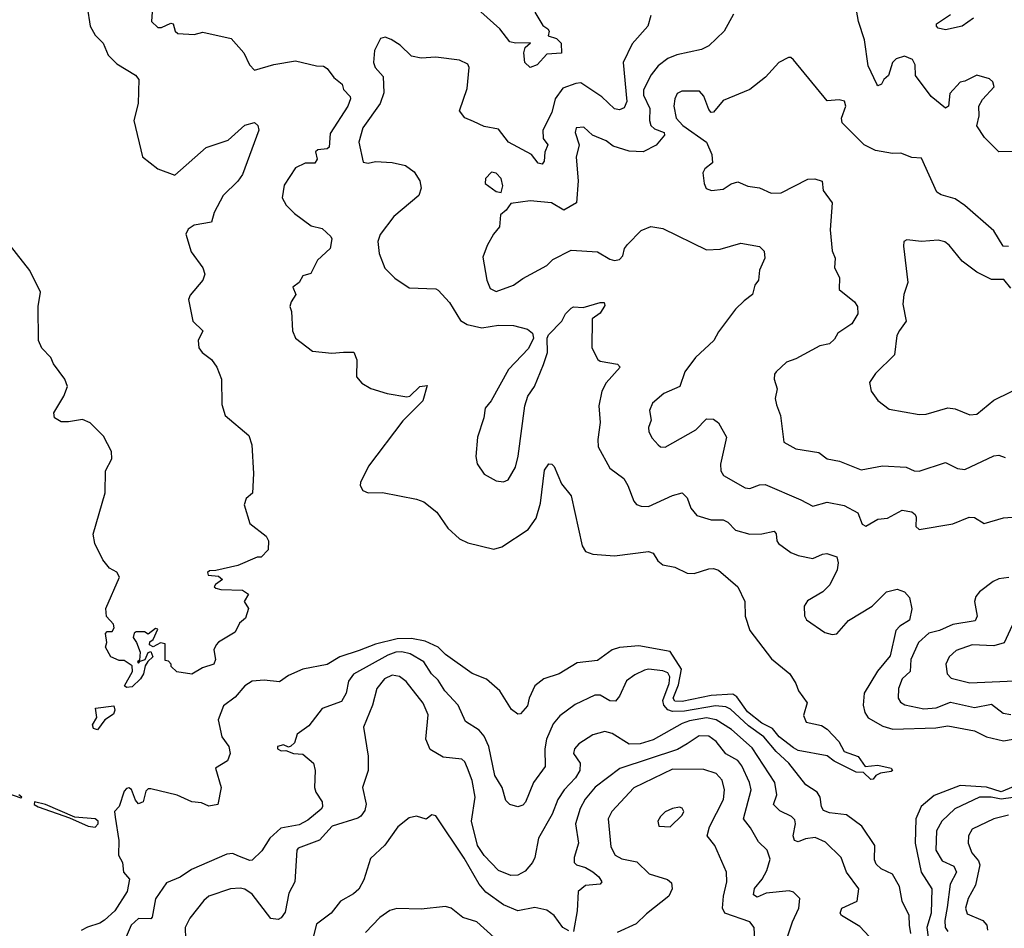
# Model space of a CAD drawing. Extents: x 1552033 to 1694788, y 811965 to 917215.
# Tile 571 of 632: x 1674833 to 1678908, y 876492 to 880252. Entities that reach past the tile are written whole.
import ezdxf

# ---------------------------------------------------------------- set-up
doc = ezdxf.new("R2010")
doc.units = 0

msp = doc.modelspace()

# ---------------------------------------------------------------- linework, layer by layer
at = {"layer": '0CON20XD'}
for points in [[(1675111.5, 880305), (1675123.8, 880225), (1675145, 880188.1), (1675178.6, 880155), (1675198.6, 880105), (1675235, 880070), (1675312.3, 880022.3), (1675326, 880005), (1675323.3, 879905), (1675305.4, 879835), (1675341.5, 879685), (1675405, 879635.3), (1675475, 879608.6), (1675605, 879723.3), (1675695, 879753.1), (1675765, 879815.8), (1675805, 879826.2), (1675818.8, 879815), (1675822, 879795), (1675755, 879611.2), (1675736.3, 879583.7), (1675675.6, 879524.4), (1675638, 879455), (1675626.7, 879415), (1675555, 879402.2), (1675530.6, 879385), (1675520.5, 879365), (1675542.1, 879292.1), (1675591.4, 879225), (1675598.8, 879198.8), (1675591.2, 879175), (1675538.3, 879111.7), (1675532, 879095), (1675549.3, 879005), (1675590.8, 878965), (1675571.5, 878925), (1675573.6, 878895), (1675587.5, 878875), (1675626.3, 878846.3), (1675649.2, 878815), (1675667.5, 878765), (1675669.2, 878659.2), (1675683.3, 878615), (1675781.7, 878531.7), (1675793.6, 878493.6), (1675800.8, 878375)], [(1676965, 880284), (1676997.8, 880227.8), (1677018.8, 880215), (1677023.8, 880205), (1677020, 880185), (1677055, 880173.8), (1677073.3, 880155), (1677075.7, 880114.3), (1677015, 880109.4), (1676975, 880065.6), (1676945, 880054.4), (1676922.9, 880075), (1676919.2, 880115), (1676925, 880136.7), (1676946.4, 880156.4), (1676885, 880154.6), (1676861, 880161), (1676819.7, 880215), (1676715, 880308.8)], [(1678965, 879707.1), (1678885, 879705.8), (1678826, 879765), (1678795, 879812.5), (1678804, 879855), (1678802.9, 879895), (1678818.1, 879921.9), (1678866, 879975), (1678860, 879995), (1678847.1, 880007.1), (1678795, 880022.9), (1678745, 879998), (1678725, 879994.2), (1678682.6, 879947.4), (1678676.7, 879895), (1678665, 879886.7), (1678605.6, 879935), (1678540.7, 880020.7), (1678538.8, 880065), (1678527.9, 880087.9), (1678495, 880101.1), (1678460.3, 880089.7), (1678445.3, 880074.7), (1678428.2, 880021.8), (1678410, 880005), (1678400, 879985), (1678385, 879978.8), (1678380, 879985), (1678345, 880061.2), (1678329.2, 880169.2), (1678304.1, 880245), (1678292.7, 880315)], [(1675380.5, 880285), (1675377.8, 880245), (1675405, 880219.6), (1675419.9, 880220.1), (1675458.5, 880238.5), (1675467.5, 880235), (1675475.8, 880205), (1675487.5, 880195), (1675555, 880191.5), (1675590.4, 880200.4), (1675707.5, 880175), (1675760, 880115), (1675784, 880065), (1675805, 880043.3), (1675885, 880066.4), (1675975, 880082.1), (1676060.7, 880060.7), (1676090, 880060), (1676105, 880050), (1676133.4, 880013.4), (1676166.9, 879985), (1676173.6, 879963.6), (1676200.6, 879935), (1676202.2, 879925), (1676190.4, 879895), (1676118.3, 879781.7), (1676113.2, 879725), (1676105, 879717.3), (1676066.1, 879713.9), (1676056.5, 879705), (1676064.5, 879675), (1676055, 879659.1), (1676015, 879658.8), (1675975, 879639.4), (1675927.2, 879567.2), (1675919.2, 879515), (1675935.7, 879485), (1675970.3, 879450.3), (1676039.2, 879399.2), (1676085, 879388.6), (1676120.8, 879355), (1676124.3, 879345), (1676117.8, 879305), (1676065, 879256.7), (1676038.3, 879201.7), (1676005, 879192.5), (1675990, 879165), (1675963.3, 879145), (1675976.2, 879115), (1675955.8, 879084.2), (1675951.2, 879065), (1675958, 879045), (1675962, 878965), (1675973.8, 878935), (1676045, 878880.8), (1676125, 878872.7), (1676173.3, 878876.7), (1676215.8, 878875.8), (1676228, 878845), (1676226.2, 878775), (1676248.3, 878748.3), (1676285.7, 878725.7), (1676354.1, 878705.9), (1676435, 878692.2), (1676448, 878695), (1676489.2, 878735), (1676518.9, 878738.9), (1676501.6, 878675), (1676418.3, 878591.7), (1676276.7, 878405), (1676243.6, 878336.4), (1676242.5, 878325), (1676253.6, 878303.6), (1676275, 878293.8), (1676335, 878296), (1676475, 878268.6), (1676505, 878257.1), (1676560, 878215), (1676605, 878147.5), (1676653.7, 878103.7), (1676687.6, 878087.6), (1676795, 878060.6), (1676828.6, 878071.4), (1676938, 878142), (1676971.1, 878188.9), (1676988.2, 878251.8), (1677005, 878387.5), (1677022.5, 878415), (1677035, 878413.3), (1677045, 878403.3), (1677075, 878332), (1677115, 878282.5), (1677160.9, 878075), (1677175, 878052.2), (1677205, 878040.8), (1677295, 878033.6), (1677435, 878051.2), (1677454.2, 878044.2), (1677473.4, 878013.4), (1677495, 877996.2), (1677545, 877986.8), (1677595, 877962.3), (1677625, 877960.9), (1677685, 877979.4), (1677705, 877980.8), (1677725, 877974), (1677805.5, 877905.5), (1677834.2, 877845), (1677836, 877784), (1677854.2, 877724.2), (1677945, 877606.7), (1678020, 877545), (1678045.9, 877505.9), (1678056.7, 877475), (1678092.5, 877425), (1678077, 877373), (1678087.5, 877345), (1678151.7, 877331.7), (1678175, 877316.2), (1678222.5, 877265), (1678245, 877224), (1678302.6, 877202.6), (1678332, 877162), (1678385, 877167.1), (1678440, 877155), (1678446, 877145), (1678439.3, 877140.7), (1678395, 877133.6), (1678376, 877125), (1678365, 877110), (1678355, 877108.6), (1678325, 877136.7), (1678295, 877137.9), (1678204.2, 877184.2), (1678175, 877206.5), (1678055, 877228.6), (1678035, 877238.5), (1677976.4, 877285), (1677949.2, 877319.2), (1677905, 877341.7), (1677845, 877388.4), (1677800.5, 877450.5), (1677785, 877461.5), (1677694.2, 877455.8), (1677575, 877431.3), (1677545, 877431.7), (1677537.7, 877445), (1677560, 877500), (1677572.4, 877565), (1677525, 877638.4), (1677395, 877660.8), (1677315, 877654.7), (1677285, 877644.5), (1677225, 877600.6), (1677139.7, 877590.3), (1677065, 877545.5), (1677002, 877525), (1676964.7, 877495.3), (1676941.2, 877445), (1676935, 877412.7), (1676905, 877379.2), (1676895, 877378), (1676868.3, 877398.3), (1676820.6, 877475), (1676765, 877523.3), (1676705, 877546.2), (1676595, 877624.8), (1676565.3, 877655.3), (1676510.7, 877680.7), (1676455, 877692.2), (1676395, 877690.5), (1676305, 877667.6), (1676238.5, 877641.5), (1676158.5, 877615), (1676105, 877584.4), (1676005, 877564.5), (1675945, 877537.8), (1675907.8, 877512.2), (1675845, 877518.8), (1675795, 877514.5), (1675765, 877495.4), (1675725, 877448.2), (1675676.9, 877413.1), (1675654.3, 877355), (1675669.7, 877285), (1675698.5, 877245), (1675704.2, 877215.8), (1675692.5, 877185), (1675643.3, 877155), (1675667.1, 877075), (1675652.5, 877005), (1675615, 876997.5), (1675585, 877010.9), (1675545.6, 877015.6), (1675485, 877042.9), (1675375, 877070), (1675365, 877070), (1675355, 877060), (1675344.4, 877015.6), (1675325, 877008), (1675312.6, 877022.6), (1675296.1, 877066.1), (1675285, 877073.1), (1675275, 877071.1), (1675265, 877059.2), (1675244.1, 876995.9), (1675225.5, 876975), (1675227.9, 876952.1), (1675243.7, 876855), (1675241.7, 876795), (1675258.5, 876765), (1675263.1, 876725), (1675287.8, 876695), (1675277.3, 876645), (1675226.2, 876565), (1675183.7, 876526.3), (1675165, 876513.3), (1675112.8, 876497.2), (1675087.1, 876482.9)], [(1677445, 880270), (1677432.5, 880225), (1677367.7, 880152.3), (1677330.3, 880075), (1677345.8, 879914.2), (1677335, 879887.1), (1677315, 879879.5), (1677295, 879883.6), (1677242.7, 879932.7), (1677155, 879990.4), (1677135, 879988.9), (1677081.3, 879968.7), (1677049.6, 879925), (1677035, 879868), (1676997.9, 879795), (1677000, 879760), (1677018.8, 879735), (1677006.3, 879703.7), (1677003.1, 879666.9), (1676995, 879654), (1676978.8, 879658.8), (1676951.4, 879695), (1676856.1, 879746.1), (1676815, 879799.4), (1676755, 879810), (1676711.2, 879831.2), (1676675, 879845.8), (1676652.5, 879875), (1676685, 879967.5), (1676693.3, 880055), (1676687.7, 880067.7), (1676653.3, 880085), (1676555, 880096.9), (1676495, 880093.3), (1676455, 880102), (1676407.3, 880147.3), (1676369.8, 880169.8), (1676345, 880180), (1676325.6, 880174.4), (1676301.8, 880125), (1676296.5, 880075), (1676303.6, 880055), (1676337.4, 880017.4), (1676339.9, 879950.1), (1676324.1, 879905), (1676252.8, 879805), (1676236.4, 879745), (1676255, 879663.3), (1676275, 879658), (1676305, 879665.6), (1676375, 879661.5), (1676429.3, 879649.3), (1676465, 879622.9), (1676489.2, 879585), (1676494.2, 879555.8), (1676485.5, 879524.5), (1676382, 879438), (1676325, 879363.8), (1676315.7, 879335), (1676321.2, 879285), (1676344.6, 879224.6), (1676385, 879182.2), (1676445, 879142.3), (1676555, 879138.6), (1676565, 879133.1), (1676611.7, 879081.7), (1676657.3, 879007.3), (1676685, 878991.1), (1676745, 878977.5), (1676815, 878988.6), (1676877.3, 878987.3), (1676935, 878971.2), (1676955.7, 878955.7), (1676958.8, 878935), (1676938.7, 878891.3), (1676855.8, 878805), (1676784, 878675), (1676758.8, 878645), (1676754, 878605), (1676728, 878525), (1676721.2, 878445), (1676726.2, 878415), (1676755, 878371.2), (1676805, 878343.8), (1676835, 878340), (1676855, 878348.8), (1676885, 878401.2), (1676895.5, 878445.5), (1676923.1, 878655), (1676936.2, 878693.8), (1676963.8, 878735), (1677001.1, 878825), (1677016.7, 878875), (1677016, 878935), (1677021.7, 878948.3), (1677076.7, 879005), (1677091.4, 879035), (1677115, 879059.2), (1677125, 879064), (1677165, 879060.8), (1677235, 879082.5), (1677251.7, 879081.7), (1677255, 879070), (1677235, 879037.5), (1677202.9, 879015), (1677201.4, 878895), (1677225.9, 878845.9), (1677235, 878838.8), (1677306.8, 878826.8), (1677317.5, 878815), (1677260.7, 878749.3), (1677242.5, 878715), (1677230.5, 878655), (1677235.6, 878585), (1677225.6, 878515), (1677227.5, 878485), (1677275, 878396.7), (1677333.5, 878353.5), (1677350.5, 878325), (1677375, 878260), (1677386.4, 878246.4), (1677405, 878238.8), (1677435, 878238), (1677535, 878283.1), (1677575, 878293.8), (1677595, 878273.8), (1677610.9, 878230.9), (1677635, 878200.9), (1677695, 878182.7), (1677745, 878182.7), (1677763.4, 878173.4), (1677795, 878140.4), (1677855, 878123.8), (1677904.6, 878124.6), (1677955, 878135.2), (1677964.1, 878125), (1677966.1, 878096.1), (1677973.1, 878085), (1678025, 878046.9), (1678055, 878034.4), (1678115, 878022.2), (1678155, 878041.1), (1678172.9, 878042.9), (1678215, 878028.8), (1678220.8, 878005), (1678216.5, 877975), (1678185.9, 877914.1), (1678157.1, 877885), (1678093, 877847), (1678079.2, 877825), (1678080.9, 877785), (1678088.8, 877768.8), (1678165, 877716.9), (1678195, 877708.1), (1678215, 877710.8), (1678263.7, 877766.3), (1678361.5, 877825), (1678420.8, 877885), (1678465, 877896.1), (1678494.4, 877885), (1678515, 877861.8), (1678525.9, 877814.1), (1678515, 877767.8), (1678475, 877742.1), (1678459.6, 877725), (1678435, 877619.2), (1678383.6, 877556.4), (1678328.4, 877465), (1678323.3, 877415), (1678331.3, 877385), (1678345, 877363.1), (1678405, 877329.4), (1678446.9, 877316.9), (1678625, 877321.9), (1678675, 877330), (1678785, 877308.9), (1678835, 877284.5), (1678905, 877267.5), (1679025, 877289.3)], [(1677786.9, 880275), (1677748, 880205), (1677685.4, 880144.6), (1677655, 880129.5), (1677553.1, 880106.9), (1677515, 880092.3), (1677475, 880060.9), (1677446, 880024), (1677415, 879962), (1677415, 879940.6), (1677440.8, 879885), (1677438.9, 879835), (1677444.7, 879815), (1677460.7, 879800.7), (1677500.6, 879785), (1677501.9, 879775), (1677467.6, 879732.4), (1677413.9, 879706.1), (1677355, 879707.6), (1677289.6, 879729.6), (1677260.7, 879750.7), (1677204.2, 879775), (1677167.8, 879807.8), (1677136.7, 879805), (1677132.1, 879785), (1677148.5, 879735), (1677136.4, 879683.6), (1677144, 879585), (1677136.8, 879495), (1677085, 879463.5), (1677034.6, 879494.6), (1676945, 879502.7), (1676865, 879491.2), (1676846.2, 879463.8), (1676822.2, 879445), (1676818.6, 879395), (1676794, 879365), (1676767.7, 879317.7), (1676750.4, 879269.6), (1676765.8, 879175), (1676779.6, 879139.6), (1676805, 879128), (1676876.2, 879153.8), (1676915, 879181.6), (1677015, 879234.4), (1677039.6, 879260.4), (1677115, 879298.5), (1677225, 879291.9), (1677275, 879261.1), (1677295, 879255.7), (1677315, 879259.4), (1677328.9, 879275), (1677336.4, 879305), (1677348, 879322), (1677405, 879379.5), (1677445, 879396.4), (1677495, 879388.5), (1677675, 879300), (1677732.6, 879302.6), (1677817.1, 879327.1), (1677894.4, 879314.4), (1677914.3, 879295), (1677916.9, 879265), (1677894.2, 879215.8), (1677891.2, 879175), (1677876.2, 879153.8), (1677866, 879115), (1677831.8, 879088.2), (1677795.7, 879055), (1677725, 878960), (1677706.5, 878925), (1677629.5, 878855), (1677585.6, 878795), (1677565.3, 878734.7), (1677498.8, 878705), (1677451.9, 878665), (1677439.5, 878635), (1677447.1, 878595), (1677435.5, 878565), (1677437.1, 878547.1), (1677450.5, 878520.5), (1677475, 878492.5), (1677485, 878484.3), (1677505, 878482.9), (1677631.1, 878555), (1677675, 878600.8), (1677705, 878599.4), (1677725, 878584), (1677758.9, 878525), (1677733.4, 878413.4), (1677734.7, 878384.7), (1677745.9, 878365.9), (1677836, 878315), (1677855, 878312), (1677895, 878327.3), (1677918.3, 878328.3), (1678066.2, 878265), (1678115, 878238.9), (1678175, 878256.2), (1678245, 878242), (1678301.2, 878211.2), (1678320.3, 878165), (1678335, 878156.5), (1678385, 878184.7), (1678425, 878188.9), (1678485, 878223.1), (1678525, 878215.8), (1678538.8, 878205), (1678543.9, 878193.9), (1678542, 878155), (1678555, 878143.1), (1678695, 878166.7), (1678763.3, 878193.3), (1678785, 878192.5), (1678825, 878168.1), (1678905, 878190.9), (1679035, 878201.2)], [(1678780.9, 880259.1), (1678733.8, 880225), (1678665, 880209.8), (1678635, 880217.9), (1678627.3, 880225), (1678627.5, 880235), (1678686, 880274)], [(1678925, 879313.4), (1678902.9, 879315), (1678865, 879378.2), (1678745, 879483.6), (1678705, 879510.4), (1678647, 879527), (1678628.5, 879538.5), (1678565, 879678.6), (1678525, 879682.5), (1678479.3, 879699.3), (1678445, 879699.1), (1678375, 879710.8), (1678327.8, 879735), (1678237.5, 879825), (1678234.5, 879845), (1678251.9, 879895), (1678246.2, 879915), (1678225, 879920), (1678175, 879916.2), (1678035, 880086.2), (1678025, 880095.8), (1678015, 880096), (1677974.4, 880075.6), (1677920, 880015), (1677855, 879962.9), (1677745, 879918.2), (1677705, 879870), (1677695, 879868.8), (1677685, 879880), (1677665, 879935.8), (1677647.1, 879957.1), (1677573.7, 879956.3), (1677553.7, 879946.3), (1677543.8, 879925), (1677540, 879895), (1677550.4, 879845), (1677577.8, 879815), (1677675.5, 879745.5), (1677697.1, 879695), (1677700.5, 879659.5), (1677668, 879635), (1677660.9, 879619.1), (1677666, 879575), (1677674.4, 879554.4), (1677696.1, 879546.1), (1677745, 879551.4), (1677777.3, 879572.7), (1677805, 879580.8), (1677846.9, 879563.1), (1677895, 879556.9), (1677942.5, 879535), (1677985, 879535.6), (1678095, 879591.9), (1678123.6, 879593.6), (1678153.9, 879583.9), (1678158.6, 879545), (1678195.8, 879495), (1678187.5, 879382.5), (1678196, 879296), (1678207.8, 879265), (1678205.6, 879225), (1678226, 879185), (1678223.9, 879136.1), (1678288.5, 879085), (1678300, 879065), (1678301.8, 879035), (1678276.6, 878993.4), (1678218.6, 878955), (1678205, 878930), (1678185, 878910.8), (1678145, 878903.3), (1678045, 878848.6), (1678006.2, 878835), (1677963.8, 878795), (1677956.7, 878785), (1677956.2, 878765), (1677968, 878725), (1677959.4, 878685), (1677965, 878658.8), (1677981.1, 878615), (1677995, 878504), (1678045.9, 878475.9), (1678140.9, 878460.9), (1678175, 878435.7), (1678225.3, 878425.3), (1678315, 878389.5), (1678404.5, 878405.5), (1678501.2, 878401.2), (1678535, 878385.6), (1678555, 878383.8), (1678665, 878420), (1678715, 878394.5), (1678745, 878391.5), (1678865, 878447.5), (1678885, 878450), (1678911.2, 878441.2)], [(1676825, 879537.5), (1676831.9, 879565), (1676825.5, 879595), (1676805, 879616.5), (1676785, 879621.4), (1676761.4, 879595), (1676759.2, 879575), (1676805, 879541.2), (1676825, 879537.5)], [(1675800.8, 878375), (1675796.7, 878293.3), (1675769.5, 878270.5), (1675762.5, 878245), (1675785, 878167.5), (1675852.5, 878115), (1675862.5, 878095), (1675861.7, 878058.3), (1675831.7, 878028.3), (1675815, 878027.5), (1675735, 877993.3), (1675645, 877972.5), (1675618.3, 877971.7), (1675610, 877965), (1675613, 877953), (1675655, 877950), (1675672.5, 877935), (1675643.3, 877915), (1675637.5, 877905), (1675645, 877900), (1675665, 877893.8), (1675755, 877891.2), (1675780, 877875), (1675762.5, 877845), (1675780, 877815), (1675767.5, 877775), (1675742.5, 877755), (1675725, 877717.5), (1675655, 877676.2), (1675646.2, 877665), (1675636.7, 877645), (1675643.3, 877605), (1675636.2, 877585), (1675590, 877570), (1675545, 877543.3), (1675483, 877553), (1675460, 877575), (1675460, 877585), (1675448.3, 877598.3), (1675435, 877600), (1675435, 877670), (1675415, 877673.3), (1675385, 877657.5), (1675370, 877665), (1675371.7, 877678.3), (1675385, 877687.5), (1675405, 877730), (1675395, 877732.5), (1675365, 877710), (1675349.3, 877719.3), (1675315, 877718.8), (1675306.4, 877713.6), (1675302.5, 877695), (1675316.7, 877675), (1675331.2, 877635), (1675328.3, 877601.7), (1675320, 877595), (1675325, 877590), (1675331.7, 877598.3), (1675352.5, 877605), (1675365, 877633.3), (1675375, 877637.5), (1675384, 877615), (1675363.8, 877596.2), (1675352.2, 877577.8), (1675345.7, 877545), (1675332.2, 877525), (1675297.9, 877492.1), (1675275, 877488.9), (1675266.1, 877496.1), (1675300, 877555), (1675298.3, 877578.3), (1675265, 877600), (1675245, 877600), (1675210, 877615), (1675187.5, 877655), (1675193.3, 877675), (1675188.3, 877711.7), (1675195, 877720), (1675215, 877720), (1675223.3, 877735), (1675220.7, 877750.7), (1675192.3, 877782.3), (1675188.8, 877815), (1675245.7, 877945), (1675235.4, 877965.4), (1675205, 877982), (1675176.9, 878016.9), (1675143.8, 878085), (1675137.2, 878122.8), (1675186.2, 878295), (1675187.6, 878385), (1675213.5, 878435), (1675213, 878465), (1675179.2, 878529.2), (1675125, 878583.8), (1675092.4, 878597.6), (1675035, 878587.5), (1675005, 878588.8), (1674976.7, 878605), (1674974, 878625), (1675015.6, 878694.4), (1675030, 878735), (1675020, 878765), (1674972.5, 878827.5), (1674961.2, 878855), (1674925, 878892.5), (1674910, 878925), (1674909.2, 879065), (1674918.9, 879125), (1674875, 879214), (1674764.5, 879354.5)], [(1678935, 879141.1), (1678906.5, 879176.5), (1678855, 879176.5), (1678795, 879207.2), (1678733, 879253), (1678679.7, 879319.7), (1678662.4, 879332.4), (1678635, 879339.5), (1678565.8, 879334.2), (1678505, 879341.2), (1678492.5, 879335), (1678491.2, 879315), (1678508.2, 879165), (1678491.8, 879115), (1678488, 879075), (1678502.2, 879005), (1678474.5, 878965.5), (1678462.9, 878945), (1678453.1, 878865), (1678375, 878787.5), (1678349.5, 878750.5), (1678356.9, 878715), (1678385, 878675.8), (1678430.9, 878640.9), (1678555, 878618.8), (1678585, 878620.4), (1678675, 878646.2), (1678705, 878641.8), (1678765, 878616.9)], [(1678765, 878616.9), (1678795, 878620), (1678865, 878677.8), (1679002.5, 878745)], [(1678926.2, 877943.8), (1678885, 877939.1), (1678862.2, 877927.8), (1678805.2, 877884.8), (1678790, 877865), (1678784.7, 877845.3), (1678795.4, 877784.6), (1678788, 877765), (1678695, 877749.3), (1678640, 877725), (1678596.3, 877713.7), (1678552.5, 877675), (1678521, 877605), (1678518.1, 877555), (1678485.7, 877524.3), (1678470.4, 877485), (1678468.9, 877445), (1678477.8, 877427.8), (1678496.4, 877416.4), (1678575, 877400.5), (1678625.9, 877404.1), (1678685, 877427.6), (1678785, 877405.7), (1678855, 877420.4), (1678903.1, 877383.1), (1678935, 877377.5)], [(1678940.7, 877745), (1678907, 877673), (1678865, 877661.3), (1678774.4, 877665.6), (1678708.5, 877641.5), (1678680.5, 877615), (1678665.5, 877585), (1678671.1, 877545), (1678687.7, 877527.7), (1678765, 877508.2), (1678982.1, 877517.9)], [(1678521.2, 876471.2), (1678515.2, 876505), (1678514, 876545), (1678484.7, 876604.8), (1678473.8, 876665), (1678445, 876716.8), (1678397.8, 876737.8), (1678378.3, 876758.3), (1678371.4, 876775), (1678371.9, 876835), (1678318.8, 876915), (1678255, 876962.4), (1678185, 876970.7), (1678159.6, 876979.6), (1678151.3, 876995), (1678145.5, 877035), (1678133.5, 877055), (1678086.3, 877086.3), (1678016, 877175), (1677963.3, 877223.3), (1677912.6, 877285), (1677849.5, 877329.5), (1677775, 877398.8), (1677755, 877408.2), (1677713.3, 877413.3), (1677585, 877390.5), (1677535, 877390), (1677515, 877395.9), (1677498.9, 877415), (1677495.1, 877435), (1677520.9, 877505), (1677523.1, 877533.1), (1677515, 877549.1), (1677495, 877558.3), (1677435.8, 877564.2), (1677419.3, 877560.7), (1677378.3, 877541.7), (1677345, 877516.2), (1677315, 877453.1), (1677298.3, 877431.7), (1677275, 877433.8), (1677235, 877456.9), (1677212.7, 877457.3), (1677132.1, 877417.9), (1677068.9, 877371.1), (1677041.4, 877338.6), (1677012.6, 877275), (1677005.7, 877235), (1677007.8, 877162.3), (1676959.6, 877095), (1676926, 877014), (1676915, 877002.3), (1676894.5, 876994.5), (1676861.2, 877005), (1676845, 877021.2), (1676830, 877075), (1676800, 877125), (1676774, 877245), (1676755, 877287.3), (1676735, 877312.7), (1676678.5, 877348.5), (1676647.1, 877415), (1676591.8, 877475), (1676565, 877518.7), (1676537.5, 877545), (1676505.4, 877595.4), (1676448.4, 877628.4), (1676415, 877635.9), (1676389.2, 877635), (1676357, 877623), (1676215, 877543.6), (1676193.2, 877515), (1676183.6, 877465), (1676165, 877431.2), (1676085, 877401.9), (1676029.7, 877330.2), (1675980.8, 877295), (1675969.7, 877260.3), (1675955, 877246.2), (1675945, 877242.5), (1675925, 877251.2), (1675900, 877245), (1675900, 877235), (1675915, 877226.2), (1675935, 877227.5), (1675965.7, 877215.7), (1676005, 877212.2), (1676049.4, 877175), (1676056.4, 877145), (1676052.7, 877075), (1676058.2, 877055), (1676084.4, 877015), (1676086.4, 876995), (1676080.5, 876985), (1676025, 876940.4), (1675989.1, 876920.9), (1675913.1, 876906.9), (1675867.7, 876865), (1675835, 876813.5), (1675795, 876774.3), (1675785, 876772.5), (1675735, 876791.6), (1675715, 876801.4), (1675690.8, 876799.2), (1675543.5, 876735), (1675496.8, 876703.2), (1675440, 876680), (1675395.2, 876614.8), (1675381.7, 876538.3), (1675375, 876531.8), (1675325, 876532.7), (1675294.8, 876505.2), (1675273.5, 876456.5)], [(1677605, 877350.3), (1677575, 877340.3), (1677455, 877272.1), (1677401.2, 877255), (1677355, 877254.7), (1677285, 877297.8), (1677255, 877306.4), (1677205, 877292.7), (1677146.5, 877255), (1677128.8, 877235), (1677125.4, 877215), (1677152.7, 877175), (1677151.6, 877145), (1677132.8, 877115), (1677085.9, 877065), (1677060.6, 877025), (1677036.5, 876965), (1676980.8, 876865), (1676965.4, 876785), (1676955.3, 876765), (1676925, 876728.5), (1676895, 876711.5), (1676865, 876711.2), (1676815, 876731.5), (1676755, 876793.9), (1676728.2, 876835), (1676702.7, 876935), (1676718, 877035), (1676705, 877103.8), (1676686.2, 877155), (1676675, 877180.8), (1676662.2, 877192.2), (1676585, 877201.1), (1676531.5, 877231.5), (1676514, 877275), (1676523.9, 877375), (1676503.4, 877423.4), (1676432.9, 877512.9), (1676405, 877534.5), (1676375, 877539.3), (1676342.7, 877525), (1676310.8, 877485), (1676293.3, 877415), (1676256.2, 877325), (1676275.6, 877205), (1676274.5, 877145.5), (1676251.8, 877075), (1676266.4, 877006.4), (1676260.8, 876979.2), (1676245, 876955.7), (1676232.3, 876947.7), (1676125.5, 876915), (1676073.5, 876856.5), (1675985, 876824), (1675979.4, 876815), (1675971.5, 876685), (1675947.1, 876637.1), (1675931.2, 876558.8), (1675915, 876535.7), (1675902, 876528), (1675872.7, 876532.7), (1675795, 876632.9), (1675765, 876654.6), (1675745, 876658.8), (1675705, 876655.4), (1675616, 876625), (1675595, 876607.5), (1675536.4, 876533.6), (1675517.8, 876495), (1675518.6, 876448.6)], [(1675155, 877314.2), (1675138.8, 877318.8), (1675134.2, 877334.2), (1675152.5, 877365), (1675146.1, 877403.9), (1675223, 877413), (1675226.7, 877395), (1675221.1, 877378.9), (1675184.5, 877355.5), (1675155, 877314.2)], [(1678368.1, 876438.1), (1678310.2, 876500.2), (1678234.5, 876545), (1678228.9, 876555), (1678235.8, 876575), (1678298.6, 876605), (1678305.7, 876655), (1678255.6, 876725), (1678232.9, 876785), (1678168.5, 876848.5), (1678125, 876867.6), (1678085, 876862.9), (1678055, 876850.4), (1678040, 876855), (1678034.7, 876875), (1678044, 876925), (1678041.3, 876941.3), (1678027.5, 876955), (1677978.8, 876978.8), (1677952.8, 877005), (1677967.2, 877045), (1677958.4, 877095), (1677865, 877238.8), (1677778.7, 877315), (1677715, 877355.2), (1677675, 877363.7), (1677605, 877350.3)], [(1678007.1, 876445), (1678031, 876519), (1678058, 876575), (1678061.8, 876615), (1678035, 876641.4), (1678017.9, 876647.9), (1677922, 876638), (1677885, 876621.1), (1677870.2, 876630.2), (1677873.5, 876656.5), (1677905.3, 876695), (1677925, 876731.1), (1677938.6, 876778.6), (1677926, 876816), (1677890.6, 876850.6), (1677858.1, 876908.1), (1677828.5, 876945), (1677860.8, 877065), (1677853.8, 877095), (1677821.1, 877165), (1677805, 877186.2), (1677755, 877214.7), (1677715.1, 877265.1), (1677685, 877286.8), (1677645, 877289.3), (1677595, 877255.3), (1677555, 877232.2), (1677316.5, 877153.5), (1677215, 877075.8), (1677173.3, 877026.7), (1677152.6, 876987.4), (1677133.3, 876925), (1677145.4, 876845), (1677127.5, 876785), (1677128.1, 876765), (1677138, 876755), (1677175, 876743.5), (1677205, 876725.9), (1677230.4, 876705), (1677242.5, 876685), (1677235.5, 876674.5), (1677175, 876670), (1677143.9, 876645), (1677139.7, 876565), (1677125, 876478.8)], [(1677878.2, 876395), (1677873.3, 876495), (1677855, 876518.9), (1677751.9, 876555), (1677741.8, 876575), (1677745.3, 876624.7), (1677759.6, 876685), (1677758.5, 876725), (1677710, 876835), (1677678.7, 876875), (1677687.9, 876912.1), (1677745.3, 877025), (1677749.6, 877065), (1677740.4, 877105), (1677715, 877132.2), (1677665, 877149.1), (1677535, 877151.1), (1677375, 877073.1), (1677283.1, 876975), (1677267.9, 876945), (1677279.3, 876829.3), (1677298.1, 876795), (1677325, 876779.2), (1677387.4, 876767.4), (1677438, 876718), (1677514.7, 876694.7), (1677530.2, 876680.2), (1677532.7, 876655), (1677519.1, 876625), (1677427.6, 876552.4), (1677385, 876510.9), (1677305.3, 876474.7)], [(1674595.9, 877115.9), (1674837.7, 877032.3), (1674842, 877035), (1674828.8, 877045)], [(1678945, 877078.1), (1678895, 877056.4), (1678835, 877076.6), (1678725, 877083.3), (1678618, 877042), (1678563.3, 876996.7), (1678541.2, 876945), (1678539, 876845), (1678563.9, 876725), (1678608.8, 876655), (1678605.9, 876555), (1678588, 876495), (1678596.9, 876425)], [(1675145, 876910.8), (1675158.2, 876925), (1675157.1, 876935), (1675145, 876944.6), (1675061.5, 876951.5), (1674939.2, 877005), (1674894.3, 877015), (1674892.9, 877005), (1674909.2, 876995), (1675039.2, 876949.2), (1675115.8, 876915), (1675145, 876910.8)], [(1678945, 877033.5), (1678895, 877027.2), (1678853.3, 877035), (1678804.9, 877035.1), (1678703.6, 876986.4), (1678650, 876935), (1678627.6, 876895), (1678624.7, 876815), (1678650.9, 876770.9), (1678698.7, 876748.7), (1678710.3, 876725), (1678683.4, 876675), (1678672.1, 876577.9), (1678661.6, 876525), (1678663.4, 876495), (1678675, 876478.8)], [(1677525, 876912), (1677575, 876960), (1677581.2, 876975), (1677575, 876990), (1677563.8, 876993.8), (1677535, 876988.6), (1677505, 876974), (1677484.5, 876955.5), (1677474.2, 876935), (1677477.5, 876915), (1677525, 876912)], [(1677105, 876481.8), (1677081.5, 876495), (1677045, 876545.6), (1677015, 876567.3), (1676965, 876578.5), (1676895, 876564.3), (1676835, 876588.9), (1676762.1, 876642.1), (1676735.2, 876675), (1676672.5, 876782.5), (1676555, 876957.5), (1676538.8, 876961.2), (1676515.6, 876944.4), (1676475, 876956.4), (1676445, 876950), (1676398.3, 876911.7), (1676343.6, 876836.4), (1676285, 876781.2), (1676256.9, 876693.1), (1676235.8, 876654.2), (1676215, 876634.5), (1676160, 876605), (1676122.5, 876555), (1676060.7, 876509.3), (1676044.7, 876445)], [(1678925, 876961), (1678865, 876945.4), (1678775, 876901.9), (1678759.5, 876875), (1678758.9, 876845), (1678773.5, 876805), (1678801.5, 876771.5), (1678806.7, 876755), (1678789.4, 876670.6), (1678758.4, 876615), (1678747.3, 876575), (1678755, 876551.8), (1678818.9, 876525), (1678835.6, 876505), (1678838.5, 876485)], [(1676840, 876415), (1676725, 876519.1), (1676667, 876537), (1676618, 876575), (1676595, 876582.2), (1676495, 876571.2), (1676394.3, 876574.3), (1676365, 876566.5), (1676323.2, 876536.8), (1676264.7, 876475.3)]]:
    msp.add_lwpolyline(points, dxfattribs=at)

doc.saveas('drawing.dxf')
